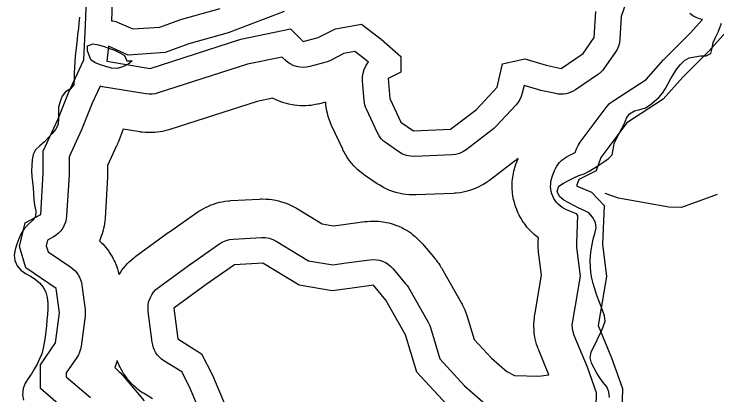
# Model space of a CAD drawing. Extents: x 1950930 to 2061844, y 904556 to 1017002.
# Drawn here: x 1994394 to 1996439, y 972350 to 973458 of the extents above; entities that cross this region are included whole.
import ezdxf

# ---------------------------------------------------------------- set-up
doc = ezdxf.new("R2010")
doc.units = 0
for name, color, linetype in [('Exist Hydrographic Buffer Line', 7, 'Continuous'), ('Exist Hydrographic Lake Shore', 7, 'Continuous'), ('Exist Hydrographic Misc Water Feature', 7, 'Continuous'), ('Exist Road Non-System Type 51', 7, 'Continuous')]:
    doc.layers.add(name, color=color, linetype=linetype)

msp = doc.modelspace()

# ---------------------------------------------------------------- linework, layer by layer
at = {"layer": 'Exist Hydrographic Buffer Line'}
for points in [[(1994683.6, 973600.3), (1994677.3, 973439), (1994677.3, 973439), (1994681.7, 973438.4), (1994686, 973437.5), (1994690.2, 973436.3), (1994694.4, 973434.9), (1994698.5, 973433.2), (1994739.1, 973415.3), (1994817.9, 973420.4), (1994876.5, 973441.9), (1994879.3, 973442.8), (1994882.1, 973443.7), (1994993.6, 973474.9)], [(1996181.4, 973513.7), (1996160.6, 973451.2), (1996156.6, 973385.3), (1996155.2, 973375.1), (1996152.5, 973365.1), (1996148.5, 973355.6), (1996143.2, 973346.8), (1996111, 973300.9), (1996106.9, 973295.5), (1996102.2, 973290.5), (1996097.2, 973285.9), (1996091.7, 973281.9), (1996027.5, 973238.3), (1996021, 973234.4), (1996014.2, 973231.1), (1996007.1, 973228.6), (1995999.8, 973226.7), (1995992.4, 973225.7), (1995984.8, 973225.3), (1995977.3, 973225.8), (1995969.9, 973226.9), (1995926.3, 973236.1), (1995923.4, 973236.8), (1995920.4, 973237.6), (1995877.7, 973250.3), (1995872.5, 973228.2), (1995869.7, 973218.9), (1995865.7, 973210), (1995860.6, 973201.8), (1995854.4, 973194.2), (1995794.8, 973130), (1995790.1, 973125.4), (1995785.1, 973121.2), (1995709.4, 973063.9), (1995699.9, 973057.7), (1995689.5, 973053.1), (1995678.6, 973050.1), (1995667.3, 973048.7), (1995559.5, 973044.1), (1995547.4, 973044.6), (1995535.6, 973047), (1995524.3, 973051.2), (1995513.8, 973057.3), (1995477.1, 973082.5), (1995469.3, 973088.7), (1995462.3, 973095.8), (1995456.4, 973103.9), (1995451.6, 973112.6), (1995419.5, 973181.4), (1995416.9, 973187.6), (1995414.9, 973194), (1995413.5, 973200.5), (1995412.7, 973207.2), (1995408.1, 973264.5), (1995408, 973275.6), (1995409.6, 973286.6), (1995412.8, 973297.3), (1995417.5, 973307.4), (1995423.7, 973316.6), (1995425, 973318.1), (1995414.7, 973327.1), (1995385.8, 973349.1), (1995353.1, 973343.2), (1995312.2, 973322.7), (1995305.1, 973319.6), (1995297.7, 973317.3), (1995254.1, 973305.8), (1995244.5, 973303.9), (1995234.8, 973303.3), (1995225, 973304), (1995215.5, 973305.9), (1995206.2, 973309.1), (1995197.5, 973313.4), (1995189.4, 973318.9), (1995182, 973325.3), (1995173.9, 973333.4), (1995072.9, 973312.6), (1994812.9, 973228.9), (1994804.3, 973226.7), (1994795.5, 973225.5), (1994786.6, 973225.4), (1994777.8, 973226.3), (1994651.6, 973247), (1994644.7, 973248.4), (1994644.1, 973248.6), (1994621.4, 973199.6), (1994592.4, 973126), (1994591.5, 973124), (1994590.6, 973121.9), (1994554, 973042.9), (1994554, 972995.2), (1994554, 972993), (1994553.9, 972990.8), (1994547, 972871.5), (1994545.9, 972862.1), (1994543.5, 972853), (1994540.1, 972844.1), (1994535.6, 972835.8), (1994530, 972828.2), (1994523.5, 972821.2), (1994516.3, 972815.2), (1994508.3, 972810.1), (1994491.7, 972801), (1994487.7, 972784.1), (1994492.8, 972766.9), (1994558.8, 972722.3), (1994565.2, 972717.5), (1994571, 972712.1), (1994576.2, 972706.1), (1994580.7, 972699.5), (1994584.5, 972692.6), (1994587.6, 972685.2), (1994589.8, 972677.6), (1994591.2, 972669.8), (1994600.4, 972598.6), (1994601, 972588.9), (1994600.4, 972579.3), (1994588.9, 972492.1), (1994587.3, 972483.5), (1994584.7, 972475.2), (1994581.1, 972467.2), (1994576.6, 972459.7), (1994546, 972414.6), (1994546, 972403.3), (1994616.2, 972343.1)], [(1996087.4, 972312.8), (1996088.9, 972356.9), (1996062.2, 972431.2), (1996023.9, 972523.6), (1996020.6, 972533.6), (1996018.7, 972543.9), (1996018.2, 972554.4), (1996019.2, 972564.8), (1996041.5, 972696.3), (1996031.4, 972779.6), (1996030.9, 972785.6), (1996030.9, 972791.7), (1996034.2, 972872.6), (1996029.9, 972877.1), (1996001, 972889.3), (1995994.5, 972892.4), (1995988.4, 972896.1), (1995982.6, 972900.4), (1995977.3, 972905.2), (1995972.4, 972910.5), (1995968.1, 972916.2), (1995964.4, 972922.3), (1995961.2, 972928.8), (1995958.7, 972935.5), (1995956.8, 972942.4), (1995955.6, 972949.5), (1995955.1, 972956.7), (1995955.3, 972963.8), (1995956.1, 972970.9), (1995957.7, 972978), (1995959.9, 972984.8), (1995966.7, 973003.1), (1995969.5, 973009.6), (1995972.9, 973015.7), (1995976.8, 973021.6), (1995981.2, 973027), (1995986.2, 973032), (1995991.5, 973036.5), (1995997.3, 973040.5), (1996003.4, 973043.9), (1996026.8, 973055.6), (1996030.5, 973066), (1996035.1, 973076.4), (1996041.2, 973086.1), (1996116.9, 973187), (1996121.1, 973192.1), (1996125.7, 973196.8), (1996130.6, 973201), (1996136, 973204.8), (1996233.2, 973268.2), (1996283.9, 973325), (1996285.3, 973326.6), (1996286.8, 973328.1), (1996361.1, 973402.4), (1996396.9, 973442.2), (1996388, 973444.3), (1996378.1, 973448.1), (1996368.8, 973453.3), (1996360.3, 973459.7)], [(1994928.7, 972316.3), (1994903.3, 972375.7), (1994881.8, 972417.2), (1994830.1, 972450), (1994823.4, 972454.7), (1994817.2, 972460.2), (1994811.7, 972466.4), (1994806.9, 972473), (1994802.9, 972480.2), (1994799.7, 972487.8), (1994797.3, 972495.7), (1994795.8, 972503.8), (1994784.4, 972593.3), (1994783.7, 972603.2), (1994784.5, 972613.2), (1994786.5, 972623), (1994789.8, 972632.4), (1994794.4, 972641.3), (1994800.1, 972649.5), (1994806.8, 972656.9), (1994814.5, 972663.3), (1994908.5, 972732.2), (1994909.3, 972732.7), (1994910, 972733.2), (1994992.6, 972790.6), (1995001.5, 972795.9), (1995011, 972799.9), (1995021, 972802.6), (1995031.3, 972803.9), (1995113.9, 972808.5), (1995125.1, 972808.3), (1995136.3, 972806.3), (1995147, 972802.8), (1995157, 972797.7), (1995250.2, 972740.9), (1995321.1, 972729.1), (1995360.3, 972734.5), (1995360.4, 972734.5), (1995360.5, 972734.5), (1995429.3, 972743.7), (1995438.7, 972744.3), (1995448.1, 972743.8), (1995457.4, 972742.1), (1995466.3, 972739.3), (1995474.9, 972735.4), (1995482.8, 972730.4), (1995490.1, 972724.5), (1995496.6, 972717.7), (1995533.3, 972674.1), (1995537.5, 972668.6), (1995541.2, 972662.8), (1995598.5, 972561.8), (1995602.3, 972554.2), (1995605.2, 972546.2), (1995632.3, 972455.1), (1995704.9, 972376.8), (1995765.5, 972324)], [(1994796.3, 972338.8), (1994770.2, 972355.3), (1994767.6, 972357), (1994765.1, 972358.8), (1994758.4, 972363.5), (1994753.4, 972367.3), (1994748.8, 972371.2), (1994742.6, 972376.7), (1994738.1, 972380.9), (1994733.9, 972385.4), (1994728.4, 972391.5), (1994724.4, 972396.2), (1994720.7, 972401.1), (1994715.9, 972407.8), (1994712.5, 972412.9), (1994709.3, 972418.2), (1994705.3, 972425.4), (1994702.4, 972430.8), (1994699.8, 972436.4), (1994696.6, 972444), (1994694.4, 972449.7), (1994694.2, 972450.2), (1994694.1, 972449.8), (1994691.5, 972441.5), (1994689.3, 972435.4), (1994687.1, 972429.8), (1994689, 972428.1), (1994690.7, 972426.7), (1994692.4, 972425.1), (1994696.8, 972421), (1994700.1, 972417.9), (1994703.2, 972414.6), (1994707.3, 972410.1), (1994708.8, 972408.5), (1994710.3, 972406.8), (1994772.2, 972333.3)]]:
    msp.add_lwpolyline(points, dxfattribs=at)
msp.add_lwpolyline([(1995920.8, 972404.8), (1995950.2, 972408.9), (1995920.4, 972480.7), (1995919, 972484.4), (1995917.7, 972488.1), (1995914.4, 972498), (1995912.1, 972505.5), (1995910.4, 972513.2), (1995908.5, 972523.5), (1995907.4, 972531.3), (1995906.8, 972539.1), (1995906.3, 972549.6), (1995906.3, 972557.5), (1995906.7, 972565.3), (1995907.8, 972575.8), (1995908.2, 972579.7), (1995908.8, 972583.5), (1995928.4, 972699), (1995920.2, 972766), (1995919.9, 972768.3), (1995919.7, 972770.5), (1995919.2, 972776.6), (1995919, 972781.1), (1995918.9, 972785.7), (1995918.9, 972791.7), (1995918.9, 972794), (1995919, 972796.3), (1995919.4, 972807.8), (1995915.9, 972810.4), (1995911.7, 972813.7), (1995907.6, 972817.2), (1995902.3, 972822), (1995898.4, 972825.7), (1995894.7, 972829.5), (1995889.8, 972834.8), (1995886.3, 972838.9), (1995883, 972843.1), (1995878.7, 972848.8), (1995875.6, 972853.2), (1995872.6, 972857.6), (1995868.9, 972863.8), (1995866.2, 972868.4), (1995863.7, 972873.2), (1995860.6, 972879.6), (1995858.3, 972884.5), (1995856.3, 972889.4), (1995853.8, 972896.2), (1995852.1, 972901.2), (1995850.5, 972906.4), (1995848.7, 972913.3), (1995847.4, 972918.5), (1995846.4, 972923.7), (1995845.2, 972930.8), (1995844.4, 972936.1), (1995843.9, 972941.5), (1995843.4, 972948.6), (1995843.1, 972954), (1995843.1, 972959.3), (1995843.3, 972966.5), (1995843.6, 972971.8), (1995844.1, 972977.2), (1995844.9, 972984.3), (1995845.7, 972989.6), (1995846.7, 972994.9), (1995848.3, 973001.9), (1995849.5, 973007.1), (1995851, 973012.2), (1995853.2, 973019), (1995854.1, 973021.6), (1995855, 973024.1), (1995860.2, 973038), (1995856.6, 973035), (1995854.7, 973033.5), (1995852.8, 973032), (1995777, 972974.6), (1995773.6, 972972.1), (1995770.1, 972969.7), (1995760.5, 972963.6), (1995753.3, 972959.3), (1995745.7, 972955.5), (1995735.3, 972950.9), (1995727.4, 972947.7), (1995719.4, 972945.1), (1995708.4, 972942.1), (1995700.2, 972940.2), (1995691.8, 972938.8), (1995680.5, 972937.5), (1995676.3, 972937.1), (1995672.1, 972936.8), (1995564.2, 972932.2), (1995559.7, 972932.1), (1995555.2, 972932.2), (1995543.1, 972932.7), (1995534.1, 972933.4), (1995525.2, 972934.8), (1995513.4, 972937.2), (1995504.6, 972939.3), (1995496, 972942.2), (1995484.7, 972946.4), (1995476.4, 972950), (1995468.4, 972954.1), (1995458, 972960.2), (1995454.1, 972962.5), (1995450.3, 972965), (1995413.6, 972990.2), (1995410.6, 972992.4), (1995407.6, 972994.6), (1995399.8, 973000.8), (1995394.1, 973005.6), (1995388.8, 973010.8), (1995381.8, 973018), (1995376.8, 973023.5), (1995372.2, 973029.3), (1995366.3, 973037.3), (1995362.1, 973043.5), (1995358.3, 973049.9), (1995353.5, 973058.6), (1995351.7, 973061.9), (1995350.1, 973065.2), (1995318, 973134.1), (1995316.9, 973136.3), (1995316, 973138.6), (1995313.4, 973144.8), (1995311.6, 973149.5), (1995310, 973154.2), (1995308, 973160.6), (1995306.6, 973165.4), (1995305.5, 973170.2), (1995304.1, 973176.8), (1995303.1, 973181.7), (1995302.4, 973186.6), (1995301.5, 973193.3), (1995301.3, 973195.7), (1995301, 973198.2), (1995300.7, 973202.3), (1995282.6, 973197.5), (1995279.1, 973196.6), (1995275.5, 973195.9), (1995265.9, 973194), (1995258.7, 973192.8), (1995251.5, 973192.2), (1995241.7, 973191.6), (1995234.4, 973191.3), (1995227.1, 973191.6), (1995217.4, 973192.3), (1995210.1, 973193), (1995202.9, 973194.2), (1995193.3, 973196.1), (1995186.2, 973197.8), (1995179.3, 973200), (1995170, 973203.1), (1995163.2, 973205.7), (1995156.5, 973208.7), (1995147.8, 973213.1), (1995146.9, 973213.5), (1995101.4, 973204.1), (1994847.2, 973122.3), (1994844, 973121.3), (1994840.8, 973120.5), (1994832.2, 973118.3), (1994825.8, 973116.8), (1994819.2, 973115.7), (1994810.4, 973114.5), (1994803.8, 973113.8), (1994797.2, 973113.6), (1994788.3, 973113.4), (1994781.7, 973113.5), (1994775.1, 973114), (1994766.3, 973114.9), (1994763, 973115.3), (1994759.7, 973115.8), (1994711.8, 973123.6), (1994696.6, 973084.9), (1994696.3, 973084.2), (1994696, 973083.4), (1994695.1, 973081.4), (1994694.5, 973079.9), (1994693.8, 973078.4), (1994692.9, 973076.4), (1994692.6, 973075.6), (1994692.3, 973074.9), (1994666, 973018.2), (1994666, 972995.2), (1994666, 972994.4), (1994666, 972993.5), (1994666, 972991.4), (1994665.9, 972989.8), (1994665.9, 972988.2), (1994665.8, 972986), (1994665.7, 972985.2), (1994665.7, 972984.4), (1994658.8, 972865.1), (1994658.6, 972861.6), (1994658.2, 972858), (1994657, 972848.6), (1994656, 972841.6), (1994654.5, 972834.7), (1994652.1, 972825.6), (1994650.2, 972818.8), (1994647.8, 972812.1), (1994644.4, 972803.3), (1994642.4, 972798.7), (1994647.6, 972793.8), (1994651.8, 972789.6), (1994655.8, 972785.2), (1994661, 972779.2), (1994664.7, 972774.6), (1994668.3, 972769.8), (1994672.8, 972763.3), (1994676, 972758.3), (1994679, 972753.2), (1994682.8, 972746.2), (1994685.5, 972740.9), (1994688, 972735.5), (1994691, 972728.2), (1994693.1, 972722.6), (1994695, 972717), (1994697.2, 972709.3), (1994698.8, 972703.6), (1994699.4, 972700.6), (1994702.3, 972705.1), (1994708, 972713.3), (1994712.5, 972719.3), (1994717.3, 972725), (1994724, 972732.4), (1994729.2, 972737.7), (1994734.8, 972742.7), (1994742.4, 972749.1), (1994745.3, 972751.5), (1994748.3, 972753.7), (1994842.4, 972822.6), (1994842.7, 972822.8), (1994843, 972823), (1994843.7, 972823.5), (1994844.3, 972823.9), (1994844.8, 972824.3), (1994845.6, 972824.8), (1994845.9, 972825), (1994846.2, 972825.2), (1994928.8, 972882.6), (1994932, 972884.7), (1994935.2, 972886.8), (1994944.1, 972892.1), (1994950.9, 972895.8), (1994957.9, 972899), (1994967.4, 972903.1), (1994974.6, 972905.8), (1994982, 972908.1), (1994992, 972910.8), (1994999.5, 972912.5), (1995007.1, 972913.7), (1995017.4, 972915), (1995021.2, 972915.4), (1995025, 972915.7), (1995107.6, 972920.3), (1995111.9, 972920.5), (1995116.1, 972920.5), (1995127.4, 972920.2), (1995135.8, 972919.7), (1995144.1, 972918.6), (1995155.2, 972916.7), (1995163.5, 972915), (1995171.6, 972912.6), (1995182.3, 972909.1), (1995190.2, 972906.1), (1995197.8, 972902.6), (1995207.9, 972897.4), (1995211.6, 972895.4), (1995215.3, 972893.3), (1995289.9, 972847.9), (1995322.7, 972842.4), (1995345.2, 972845.5), (1995345.2, 972845.5), (1995345.2, 972845.5), (1995345.3, 972845.5), (1995345.4, 972845.5), (1995345.5, 972845.5), (1995345.6, 972845.5), (1995345.7, 972845.5), (1995345.7, 972845.5), (1995414.5, 972854.7), (1995418, 972855.1), (1995421.5, 972855.4), (1995430.9, 972856.1), (1995437.9, 972856.3), (1995444.9, 972856.2), (1995454.3, 972855.6), (1995461.3, 972855), (1995468.3, 972854), (1995477.5, 972852.3), (1995484.4, 972850.8), (1995491.1, 972848.9), (1995500.1, 972846.1), (1995506.7, 972843.7), (1995513.2, 972841), (1995521.7, 972837.1), (1995528, 972833.9), (1995534.1, 972830.4), (1995542.1, 972825.4), (1995547.9, 972821.5), (1995553.5, 972817.3), (1995560.8, 972811.3), (1995566.1, 972806.7), (1995571.1, 972801.8), (1995577.6, 972795), (1995580, 972792.4), (1995582.3, 972789.8), (1995619, 972746.2), (1995620.6, 972744.2), (1995622.2, 972742.2), (1995626.4, 972736.8), (1995629.4, 972732.6), (1995632.3, 972728.3), (1995635.9, 972722.5), (1995637.3, 972720.3), (1995638.6, 972718.1), (1995695.9, 972617.2), (1995697.4, 972614.4), (1995698.9, 972611.6), (1995702.7, 972603.9), (1995705.3, 972598.1), (1995707.7, 972592.2), (1995710.6, 972584.2), (1995711.6, 972581.2), (1995712.5, 972578.2), (1995732.2, 972512.1), (1995783, 972457.3), (1995827.8, 972418.3), (1995850.3, 972407.4)], close=True, dxfattribs=at)
at = {"layer": 'Exist Hydrographic Lake Shore'}
for points in [[(1994567.3, 972286.2), (1994471, 972368.8), (1994471, 972437.6), (1994514.6, 972501.8), (1994526, 972589), (1994516.9, 972660.2), (1994428.5, 972719.8), (1994410.2, 972781.8), (1994426.2, 972850.6), (1994472.1, 972875.8), (1994479, 972995.2), (1994479, 973059.4), (1994522.6, 973153.5), (1994552.4, 973229.2), (1994597.2, 973325.6), (1994601.8, 973426.5), (1994608.6, 973603.2)], [(1995180, 973465.5), (1995017.1, 973403.6), (1994902.3, 973371.5), (1994833.5, 973346.2), (1994725.7, 973339.3), (1994668.3, 973364.6), (1994663.7, 973321), (1994789.9, 973300.3), (1995053.8, 973385.2), (1995198.3, 973415.1), (1995235, 973378.3), (1995278.6, 973389.8), (1995329.1, 973415.1), (1995404.8, 973428.8), (1995462.2, 973385.2), (1995519.6, 973334.7), (1995519.6, 973288.9), (1995482.8, 973270.5), (1995487.4, 973213.1), (1995519.6, 973144.3), (1995556.3, 973119.1), (1995664.1, 973123.7), (1995739.8, 973181), (1995799.5, 973245.3), (1995815.5, 973314.1), (1995879.8, 973327.9), (1995941.7, 973309.5), (1995985.3, 973300.3), (1996049.6, 973343.9), (1996081.7, 973389.8), (1996086.3, 973465.5)], [(1996498.2, 973442.6), (1996415.6, 973350.8), (1996339.8, 973275.1), (1996282.5, 973210.8), (1996176.9, 973142), (1996101.2, 973041.1), (1996087.4, 973002), (1996037, 972976.8), (1996030.1, 972958.5), (1996073.7, 972940.1), (1996110.4, 972901.1), (1996105.8, 972788.7), (1996117.3, 972694.6), (1996093.2, 972552.3), (1996132.2, 972458.2), (1996164.3, 972368.8), (1996162, 972299.9)], [(1995652.6, 972322.9), (1995565.4, 972416.9), (1995533.3, 972524.8), (1995476, 972625.7), (1995439.3, 972669.3), (1995370.4, 972660.2), (1995319.9, 972653.3), (1995223.6, 972669.3), (1995118, 972733.6), (1995035.4, 972729), (1994952.8, 972671.6), (1994858.7, 972602.8), (1994870.2, 972513.3), (1994939.1, 972469.7), (1994971.2, 972407.8), (1995018.2, 972297.6)]]:
    msp.add_lwpolyline(points, dxfattribs=at)
at = {"layer": 'Exist Hydrographic Misc Water Feature'}
for points in [[(1994584.7, 973449.4), (1994582.8, 973433.1), (1994581, 973416.7), (1994578.9, 973400.3), (1994577.3, 973384), (1994575.4, 973367.6), (1994573.8, 973351.2), (1994572.2, 973335.6), (1994570.7, 973319.3), (1994569.7, 973302.9), (1994568.9, 973286.5), (1994568.5, 973269.3), (1994568.1, 973252.9), (1994558.4, 973240.8), (1994544.1, 973232), (1994534.2, 973219.1), (1994527.7, 973203.6), (1994523.4, 973187.3), (1994523.4, 973170.9), (1994523.4, 973154.5), (1994522.1, 973138.1), (1994515.6, 973123.5), (1994505.1, 973110.5), (1994493.6, 973098.4), (1994482.1, 973086.5), (1994468.8, 973075.3), (1994456.7, 973063.2), (1994449.1, 973050.2), (1994446.7, 973034.7), (1994445.4, 973018.3), (1994445.2, 973002.7), (1994446.1, 972985.5), (1994447.5, 972969), (1994449.1, 972952.6), (1994450.6, 972935.3), (1994451.8, 972918.8), (1994453.9, 972902.4), (1994457.3, 972885.1), (1994456.1, 972869.5), (1994447.3, 972857.4), (1994434.2, 972845.4), (1994423.1, 972833.3), (1994414.5, 972819.6), (1994407.5, 972804.1), (1994401.6, 972788.6), (1994396.8, 972773.1), (1994394, 972756.8), (1994395.8, 972741.1), (1994403, 972726.3), (1994413.7, 972712.9), (1994426.8, 972703.6), (1994441.5, 972695.9), (1994455.7, 972687.4), (1994467.8, 972676.5), (1994478.7, 972663.9), (1994486.5, 972649.1), (1994490.4, 972633.4), (1994492, 972617.7), (1994491.8, 972600.6), (1994490.8, 972584.1), (1994489.3, 972567.8), (1994488.1, 972551.4), (1994486.3, 972535), (1994484.2, 972518.6), (1994481.5, 972502.3), (1994478.3, 972486), (1994474.4, 972470.4), (1994468.4, 972455), (1994460.8, 972440.3), (1994452.6, 972425.8), (1994444.4, 972411.9), (1994434.6, 972398.2), (1994426, 972384.5), (1994420.8, 972369), (1994418.2, 972350.9), (1994421, 972335.3)], [(1996407.8, 973337), (1996421.5, 973344.1), (1996425.4, 973359.6), (1996427.9, 973376), (1996435.1, 973390.5), (1996442.2, 973406), (1996452.5, 973432.1)], [(1994607.4, 973351.3), (1994607.8, 973366), (1994623.8, 973371.5), (1994639.8, 973368.7), (1994655.8, 973364.3), (1994671.2, 973358.1), (1994686.6, 973352.9), (1994701.6, 973346), (1994715.7, 973337.5), (1994721.7, 973322.7), (1994737.8, 973322.4), (1994724.7, 973312), (1994709.6, 973304.8), (1994694, 973300.3), (1994677.8, 973301.4), (1994661.4, 973305.9), (1994645.6, 973310.3), (1994630.2, 973316.4), (1994616.9, 973325.6), (1994607.4, 973351.3)], [(1996126.5, 972342.6), (1996124.6, 972359.1), (1996118.5, 972374), (1996107.6, 972386.5), (1996097.8, 972399.8), (1996089.3, 972414), (1996081.4, 972428.1), (1996073.8, 972443.1), (1996070.1, 972458.7), (1996073.4, 972475.1), (1996079.9, 972489.6), (1996087.1, 972504.3), (1996094.5, 972519.8), (1996101.9, 972534.3), (1996108.2, 972549), (1996113.3, 972565.3), (1996112.1, 972580.9), (1996106.4, 972596.6), (1996100, 972612.3), (1996094.5, 972627.1), (1996088.9, 972642.9), (1996083.6, 972658.6), (1996078.7, 972674.3), (1996074.8, 972690), (1996072.5, 972706.4), (1996070.7, 972722.9), (1996069.9, 972739.3), (1996070.7, 972755.7), (1996072.9, 972771.3), (1996075.8, 972787.6), (1996079.1, 972803.9), (1996083.8, 972820.3), (1996087.1, 972836.6), (1996085.2, 972852.2), (1996077.2, 972867.1), (1996066.4, 972879.7), (1996052.2, 972887.3), (1996037.1, 972894.2), (1996022.3, 972901.9), (1996007.9, 972909.6), (1995993.4, 972917.3), (1995980.9, 972927.3), (1995974.1, 972942.3), (1995979, 972957.8), (1995992.4, 972966.6), (1996007.1, 972974.4), (1996022.1, 972981.5), (1996037.1, 972988.5), (1996052.6, 972994), (1996067.2, 973001), (1996081.6, 973009.9), (1996095.7, 973018.6), (1996109.9, 973028.1), (1996122.6, 973037.6), (1996133.8, 973048.9), (1996136.9, 973064.4), (1996140, 973081.6), (1996147, 973096.3), (1996154.6, 973110.9), (1996162.3, 973125.4), (1996169.5, 973140.1), (1996175.7, 973155.6), (1996184.7, 973168.5), (1996198.8, 973177.2), (1996215, 973181), (1996230.8, 973185.6), (1996244.8, 973194.3), (1996257.7, 973204.7), (1996269.6, 973215.9), (1996280.3, 973228), (1996289.5, 973241.8), (1996296.9, 973256.4), (1996304.9, 973271), (1996313.7, 973284.7), (1996322.7, 973298.6), (1996332.9, 973311.5), (1996344.4, 973323.5), (1996358.2, 973331.5), (1996374.4, 973334.4), (1996391, 973336.5), (1996407.8, 973337)]]:
    msp.add_lwpolyline(points, dxfattribs=at)
at = {"layer": 'Exist Road Non-System Type 51'}
msp.add_lwpolyline([(1996439.5, 972933.8), (1996336.2, 972895.8), (1996298.5, 972896.2), (1996234, 972908.5), (1996153, 972922.9), (1996114.1, 972936.2)], dxfattribs=at)

doc.saveas('drawing.dxf')
